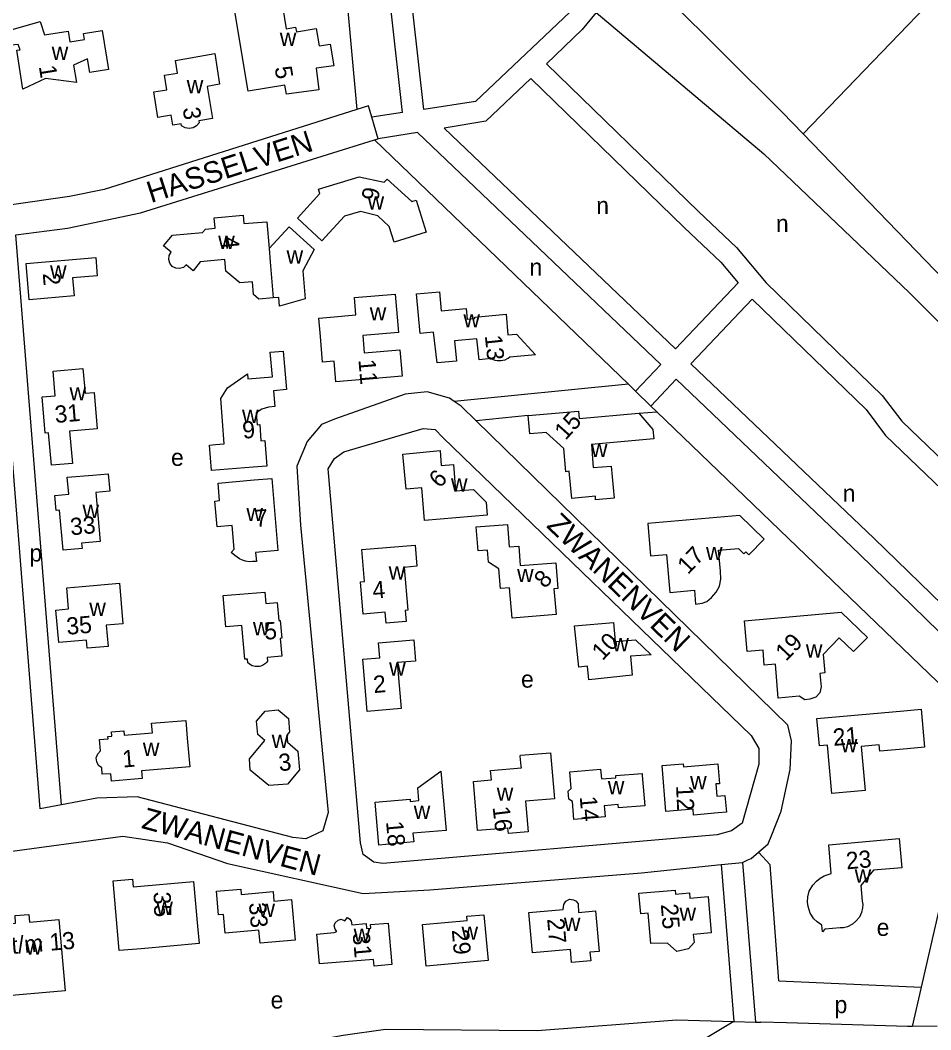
# Model space of a CAD drawing. Extents: x 162667 to 164645, y 379003 to 382150.
# Drawn here: x 163965.8 to 164178.4, y 381021.1 to 381256.8 of the extents above; entities that cross this region are included whole.
import ezdxf

# ---------------------------------------------------------------- set-up
doc = ezdxf.new("R2010")
doc.units = 0
for name, color, linetype in [('BLT_Basislijn', 7, 'Continuous'), ('BLT_Bebouwing', 7, 'Continuous'), ('BLT_Centroide', 7, 'Continuous'), ('BLT_Huisnummer', 7, 'Continuous'), ('BLT_Huisnummer_reeks', 7, 'Continuous'), ('BLT_Onderverdeling_panden', 7, 'Continuous'), ('BLT_Straatnaam', 7, 'Continuous'), ('BLT_Vlakafsluiter', 7, 'Continuous')]:
    doc.layers.add(name, color=color, linetype=linetype)

msp = doc.modelspace()

# ---------------------------------------------------------------- linework, layer by layer
at = {"layer": 'BLT_Basislijn'}
for p, q in [((164249.53, 381335.34), (164148.56, 381230.23)), ((164109.38, 381269.49), (164143.56, 381235.39)), ((164055.06, 381235.2), (164047.89, 381234.12)), ((164049.37, 381229.09), (164047.89, 381234.12)), ((164058.56, 381230.58), (164049.37, 381229.09)), ((164058.56, 381230.58), (164115.32, 381176.43)), ((164064.76, 381231.59), (164118.76, 381180.06)), ((164148.56, 381230.23), (164187.11, 381190.35)), ((164048.49, 381228.82), (164049.37, 381229.09)), ((164048.49, 381228.82), (164107.76, 381171.8)), ((164133.36, 381195.49), (164118.76, 381180.06)), ((164173.36, 381193.12), (164276.37, 381089.88)), ((164136.64, 381191.68), (164122.38, 381176.61)), ((164115.32, 381176.43), (164109.43, 381170.2)), ((164122.38, 381176.61), (164165.13, 381135.81)), ((164107.76, 381171.8), (164067.08, 381167.82)), ((164107.76, 381171.8), (164109.43, 381170.2)), ((164118.94, 381172.97), (164113.03, 381166.73)), ((164118.94, 381172.97), (164161.68, 381132.19)), ((164109.43, 381170.2), (164113.03, 381166.73)), ((164113.03, 381166.73), (164114.43, 381165.38)), ((164084.4, 381164.49), (164072.24, 381163.3)), ((164110.21, 381165.03), (164114.43, 381165.38)), ((164165.13, 381135.81), (164195.24, 381106.49)), ((164129.42, 381059.72), (164134.4, 381060.23)), ((164129.42, 381059.72), (164132.4, 381023.11)), ((164134.4, 381060.23), (164137.43, 381022.96)), ((164142.88, 381032.58), (164176.14, 381031.13)), ((164176.14, 381031.13), (164174.04, 381021.92)), ((164132.4, 381023.11), (164137.43, 381022.96)), ((164137.43, 381022.96), (164138.65, 381022.92)), ((164144.68, 381022.74), (164138.65, 381022.92)), ((164179.82, 381021.99), (164174.04, 381021.92))]:
    msp.add_line(p, q, dxfattribs=at)
for points in [[(164103.58, 381360.48), (164040.02, 381283.68), (164044.41, 381235.94)], [(164055.06, 381235.2), (164049.89, 381281.33), (164108.33, 381352.79)], [(164060, 381235.95), (164055.1, 381279.79), (164111.76, 381349.16)], [(164097.02, 381261.53), (164072.09, 381237.77), (164060, 381235.95)], [(164100.26, 381258.53), (164096.97, 381254.57), (164088.62, 381246.62)], [(164100.26, 381258.53), (164139.38, 381225.6), (164173.36, 381193.12)], [(164088.62, 381246.62), (164124.23, 381212.03), (164132.98, 381203.71), (164139.91, 381195.47), (164167.02, 381169.22), (164171.56, 381163.17), (164197.6, 381138.19)], [(164085, 381243.17), (164074.5, 381233.17), (164064.76, 381231.59)], [(164085, 381243.17), (164120.77, 381208.42), (164129.33, 381200.28), (164133.36, 381195.49)], [(164044.41, 381235.94), (163985.37, 381217.27), (163977.29, 381215.59), (163963.79, 381213.71)], [(164047.89, 381234.12), (164047.1, 381236.79), (164044.41, 381235.94)], [(164143.56, 381235.39), (164143.63, 381235.32), (164148.56, 381230.23)], [(163964.75, 381206.69), (163976.84, 381208.27), (163993.91, 381211.78), (164048.49, 381228.82)], [(163975.42, 381073.66), (163964.75, 381206.69)], [(163975.42, 381073.66), (163970.48, 381072.75), (163960.16, 381201.36)], [(164136.64, 381191.68), (164163.25, 381165.91), (164167.8, 381159.84), (164194.14, 381134.58)], [(164067.08, 381167.82), (164066, 381168.54), (164060.82, 381170.07), (164055.64, 381169.46), (164039.18, 381163.66), (164036.13, 381162.44), (164032.77, 381158.47), (164030.34, 381152.68), (164031.25, 381138.95), (164037.65, 381071.84), (164036.43, 381067.57), (164032.47, 381065.74), (164029.42, 381066.04), (163993.14, 381075.5), (163983.69, 381075.2), (163975.42, 381073.66)], [(164072.24, 381163.3), (164068.74, 381166.71), (164067.08, 381167.82)], [(164114.43, 381165.38), (164190.17, 381092.51), (164176.14, 381031.13)], [(164141.23, 381066.62), (164143.43, 381072.15), (164145.57, 381081.91), (164145.87, 381088.62), (164144.96, 381092.28), (164072.24, 381163.3)], [(164064.48, 381159.39), (164136.42, 381089.84), (164138.25, 381086.79), (164138.25, 381083.13), (164134.29, 381069.4), (164131.85, 381067.57), (164128.49, 381066.66), (164050.46, 381059.94), (164048.32, 381060.25), (164045.88, 381062.08), (164045.27, 381064.82), (164037.65, 381152.07), (164039.18, 381154.51), (164041.31, 381156.03), (164059.9, 381161.52), (164062.65, 381161.22), (164064.48, 381159.39)], [(164161.68, 381132.19), (164192.7, 381101.97), (164198.7, 381089.75), (164182.89, 381022.02)], [(163932.22, 381058.58), (163989.79, 381066.35), (164000.15, 381064.82), (164014.18, 381059.94), (164045.88, 381052.93), (164061.43, 381053.84), (164110.81, 381057.81), (164129.42, 381059.72)], [(164138.11, 381062.6), (164140.38, 381064.52), (164141.23, 381066.62)], [(164134.4, 381060.23), (164134.59, 381060.25), (164135.67, 381060.79)], [(164135.67, 381060.79), (164136.42, 381061.16), (164138.11, 381062.6)], [(164142.88, 381032.58), (164140.86, 381059.67), (164138.11, 381062.6)], [(163974.22, 381004.52), (164015.53, 381014.43), (164033.01, 381018.44), (164041.19, 381019.91), (164051.08, 381021.27), (164086.44, 381020.97), (164119.04, 381023.5), (164132.4, 381023.11)], [(164174.04, 381021.92), (164172.89, 381021.91), (164144.68, 381022.74)]]:
    msp.add_lwpolyline(points, dxfattribs=at)
at = {"layer": 'BLT_Bebouwing'}
msp.add_line((164012, 381148.73), (164020.45, 381149.47), dxfattribs=at)
for points in [[(164026.71, 381262.07), (164027.92, 381254.75), (164030.09, 381255.11), (164030.26, 381254.07), (164034.91, 381254.84), (164035.59, 381250.78), (164038.12, 381251.2), (164038.98, 381246.15), (164034.91, 381245.56), (164035.52, 381240.53), (164027.95, 381239.52), (164027.6, 381241.62), (164019, 381240.19), (164015.65, 381260.22), (164026.71, 381262.07)], [(163984.91, 381254.34), (163986.38, 381245.26), (163982.04, 381244.55), (163981.51, 381247.78), (163978.27, 381246.24), (163978.91, 381242.27), (163971.74, 381243.16), (163966.45, 381240.68), (163964.98, 381249.75), (163965.8, 381249.88), (163965.32, 381251.13), (163963.73, 381250.92), (163962.57, 381254.19), (163970.45, 381256.49), (163971.5, 381253.34), (163976.98, 381254.23), (163977.38, 381251.76), (163980.77, 381252.3), (163980.56, 381253.64), (163984.91, 381254.34)], [(164011.25, 381248.97), (164012.36, 381241.82), (164009.41, 381241.31), (164010.69, 381233.81), (164007.5, 381233.28), (164007.58, 381232.78), (164006.93, 381232.08), (164006.14, 381231.63), (164005.23, 381231.51), (164004.32, 381231.65), (164003.48, 381232.1), (164003.35, 381232.56), (164001.42, 381232.26), (164001.03, 381234.61), (163997.96, 381234.1), (163996.98, 381240.03), (164000, 381240.53), (163999.49, 381243.91), (164002.55, 381244.43), (164002.04, 381247.4), (164011.25, 381248.97)], [(164051.46, 381219.71), (164057.22, 381214.47), (164058.22, 381214.77), (164060.54, 381207.32), (164053.1, 381205), (164051.94, 381208.66), (164049.26, 381211.12), (164045.24, 381212.12), (164041.52, 381211.04), (164036.24, 381205.3), (164030.53, 381210.57), (164035.73, 381216.32), (164035.44, 381217.31), (164044.96, 381220.2), (164050.76, 381218.97), (164051.46, 381219.71)], [(163999.27, 381204.09), (164001.38, 381206.63), (164008.33, 381207.23), (164009.08, 381207.98), (164011.3, 381208.2), (164011.06, 381210.67), (164017.87, 381211.28), (164018.03, 381209.3), (164023.38, 381209.72), (164023.9, 381203.47)], [(164023.9, 381203.47), (164028.59, 381208.56), (164034.4, 381203.26), (164031.75, 381198.24), (164032.3, 381191.78), (164026.35, 381190.01), (164026.17, 381192.07), (164024.88, 381191.96)], [(164024.88, 381191.96), (164021.52, 381191.68), (164020.26, 381192.75), (164020, 381195.73), (164017.04, 381195.47), (164013.8, 381198.19), (164013.56, 381200.89), (164007.78, 381200.35), (164006.17, 381198.31), (164004.55, 381199.67), (164003.89, 381199.09), (164002.99, 381198.82), (164002.1, 381198.89), (164001.28, 381199.31), (164000.73, 381200.05), (164000.46, 381200.94), (164000.59, 381201.87), (164001.02, 381202.62), (163999.27, 381204.09)], [(163967.18, 381200), (163983.42, 381201.42), (163983.8, 381197.14), (163978.02, 381196.63), (163978.39, 381192.45), (163967.93, 381191.53), (163967.18, 381200)], [(164053.31, 381192.84), (164054.07, 381183.92), (164045.77, 381183.22), (164046.13, 381179.15), (164054.41, 381179.87), (164054.94, 381173.69), (164039.51, 381172.38), (164039.11, 381177.2), (164036.38, 381176.97), (164035.87, 381182.98), (164035.51, 381187.23), (164038.23, 381187.47), (164044.15, 381187.98), (164043.8, 381192.02), (164053.31, 381192.84)], [(164058.31, 381192.9), (164063.66, 381193.39), (164064.07, 381188.95), (164069.89, 381189.49), (164070.12, 381187), (164071.92, 381187.16), (164071.9, 381187.46), (164079.22, 381188.13), (164079.66, 381183.34), (164081.65, 381183.53), (164086.12, 381178.66), (164080.08, 381178.11), (164079.69, 381177.83), (164079.44, 381177.71), (164078.92, 381177.45), (164078.46, 381177.34), (164078.08, 381177.25), (164077.67, 381177.24), (164077.14, 381177.26), (164076.67, 381177.38), (164076.12, 381177.57), (164075.74, 381177.79), (164072.91, 381177.51), (164072.36, 381182.39), (164067.19, 381181.92), (164067.61, 381177.23), (164063.11, 381176.78), (164062.26, 381183.95), (164059.15, 381183.67), (164058.31, 381192.9)], [(164024.66, 381173.57), (164024.18, 381179.28), (164027.17, 381179.53), (164027.93, 381170.55), (164024.94, 381170.3)], [(163973.48, 381174.88), (163980.45, 381175.46), (163980.93, 381169.69), (163983.03, 381169.87), (163983.73, 381161.42), (163977.34, 381160.87), (163977.99, 381153.35), (163973.07, 381152.92), (163972.41, 381160.45), (163971.6, 381160.41), (163970.9, 381168.85), (163973.96, 381169.11), (163973.48, 381174.88)], [(164020.18, 381152.45), (164010.43, 381151.65), (164009.95, 381157.61), (164011.38, 381157.72), (164013.43, 381157.88), (164012.61, 381168.5), (164014.22, 381170.99), (164018.86, 381174.24)], [(164018.86, 381174.24), (164018.96, 381173.08), (164024.66, 381173.57)], [(164024.94, 381170.3), (164025.25, 381166.59), (164023.76, 381166.46), (164022.24, 381166.03), (164020.87, 381165.12), (164021.1, 381162.37), (164021.7, 381162.42), (164021.99, 381158.62), (164022.89, 381158.7), (164023.34, 381152.7), (164020.18, 381152.44)], [(164084.4, 381164.49), (164096.14, 381165.51), (164096.28, 381163.82), (164110.21, 381165.03)], [(164110.21, 381165.03), (164113.47, 381161.24), (164113.67, 381159.07), (164099.12, 381157.77), (164099.54, 381152.37), (164103.78, 381152.67), (164104.44, 381145.23), (164100.13, 381144.85), (164100.06, 381145.66), (164094.54, 381145.17), (164093.97, 381151.49), (164093.17, 381151.4), (164092.7, 381156.81), (164088.56, 381160.52), (164084.77, 381160.2), (164084.4, 381164.49)], [(164055.11, 381155.53), (164063.81, 381156.38), (164064.09, 381152.86), (164066.92, 381153.1), (164067.42, 381146.94), (164071.62, 381147.28), (164074.58, 381144.29), (164074.84, 381141.23), (164060.2, 381140.02), (164059.55, 381147.63), (164055.91, 381147.33), (164055.11, 381155.53)], [(163982.75, 381150.62), (163986.37, 381150.94), (163986.73, 381146.87), (163983.44, 381146.58), (163984.45, 381135.13), (163980.11, 381134.75), (163980.23, 381133.44), (163975.81, 381133.05), (163974.99, 381142.42), (163974.16, 381142.35), (163973.85, 381145.85), (163977.17, 381146.15)], [(163977.17, 381146.15), (163976.8, 381150.12), (163982.75, 381150.62)], [(164020.45, 381149.47), (164024.56, 381149.83), (164025.96, 381133.02), (164020.76, 381132.58), (164020.94, 381130.47), (164020.05, 381130.42), (164019.27, 381130.4), (164018.4, 381130.54), (164017.7, 381130.79), (164016.99, 381131.09), (164015.89, 381131.82), (164015.05, 381132.56), (164015.72, 381133.31), (164015.25, 381138.82), (164011.77, 381138.53), (164011.25, 381144.55), (164012.35, 381144.65), (164012, 381148.73)], [(164133.77, 381141.2), (164112.3, 381139.33), (164112.96, 381131.76), (164116.64, 381132.08), (164117.41, 381123.21), (164123.19, 381123.72), (164123.47, 381120.52), (164125.02, 381120.74), (164126.11, 381121.1), (164127.2, 381122.04), (164128.29, 381123.27), (164129.01, 381124.65), (164129.38, 381126.32), (164129.3, 381128.2), (164128.79, 381133.05), (164133.46, 381133.47), (164134.69, 381132.23), (164135.15, 381132.72), (164135.9, 381132.01), (164139.45, 381135.68), (164133.77, 381141.2)], [(164072.71, 381132.93), (164072.26, 381138.51), (164079.52, 381139.09)], [(164079.52, 381139.09), (164079.91, 381133.83), (164082.18, 381134), (164082.52, 381129.49), (164090.82, 381130.12), (164091.31, 381124.15), (164090.4, 381124.08), (164090.89, 381118.08), (164080.65, 381117.22), (164080.05, 381124.29), (164077.91, 381124.11), (164077.52, 381128.7), (164075.1, 381130.31), (164074.88, 381133.1), (164072.71, 381132.93)], [(164045.55, 381133.21), (164057.99, 381134.29), (164058.42, 381129.32), (164055.44, 381129.06), (164056.3, 381119.1), (164055.68, 381119.04), (164055.91, 381116.43), (164051.26, 381116.03), (164051.03, 381118.64), (164045.85, 381118.19), (164045.2, 381125.71), (164046.2, 381125.79), (164045.55, 381133.21)], [(163980.3, 381124.6), (163988.96, 381125.35), (163989.77, 381115.92), (163985.88, 381115.59), (163986.31, 381110.6), (163981.4, 381110.18), (163981.24, 381112.09), (163974.78, 381111.54), (163974.13, 381119.12), (163977.07, 381119.37), (163976.65, 381124.28), (163980.3, 381124.6)], [(164013.43, 381119.78), (164013.19, 381122.47), (164022.9, 381123.31), (164023.13, 381120.62), (164025.79, 381120.84), (164026.15, 381116.66), (164026.48, 381116.69), (164026.85, 381112.53), (164026.52, 381112.5), (164026.86, 381108.36), (164023.48, 381108.07), (164023.56, 381107.18), (164023.4, 381106.97), (164023.23, 381106.79), (164023.04, 381106.62), (164022.82, 381106.46), (164022.57, 381106.3), (164022.29, 381106.16), (164021.98, 381106.05), (164021.67, 381105.97), (164021.35, 381105.93), (164020.97, 381105.92), (164020.63, 381105.95), (164020.32, 381106.02), (164019.97, 381106.13), (164019.58, 381106.32), (164019.21, 381106.56), (164018.97, 381106.78), (164018.89, 381107.68), (164018.23, 381107.62), (164017.55, 381115.52), (164013.82, 381115.2), (164013.43, 381119.78)], [(164134.87, 381116.61), (164157.45, 381118.62), (164163.55, 381112.73), (164160.35, 381109.42), (164157, 381112.64), (164153.25, 381108.74), (164153.62, 381104.43), (164152.46, 381104.33), (164152.73, 381101.2), (164152.43, 381099.83), (164151.51, 381098.76), (164150.14, 381098.3), (164148.92, 381098.15), (164147.67, 381098.98), (164142.74, 381098.54), (164142.08, 381106.45), (164139.5, 381106.24), (164139.21, 381109.75), (164135.52, 381109.45), (164134.87, 381116.61)], [(164095.19, 381115.39), (164104.28, 381116.19), (164104.67, 381111.76), (164109.39, 381112.18), (164113.1, 381108.68), (164108.25, 381108.36), (164108.64, 381103.94), (164098.57, 381102.8), (164098.23, 381105.98), (164096.21, 381105.77), (164095.19, 381115.39)], [(164049.42, 381111.49), (164057.67, 381112.19), (164058.09, 381107.21), (164053.81, 381106.84), (164054.72, 381096.15), (164046.79, 381095.47), (164045.75, 381107.63), (164049.72, 381107.97), (164049.42, 381111.49)], [(164151.78, 381093.81), (164172.09, 381095.61), (164176.09, 381095.97), (164176.9, 381087.1), (164172.87, 381086.73), (164166.43, 381086.16), (164166.31, 381087.63), (164162.11, 381087.26), (164163.01, 381076.98), (164155.24, 381076.29), (164154.24, 381087.56), (164152.35, 381087.39), (164151.78, 381093.81)], [(164022.96, 381095.54), (164026.03, 381095.8), (164028.41, 381093.79), (164028.68, 381090.72), (164028.01, 381089.93), (164028.19, 381088.27), (164030.61, 381086.2), (164030.98, 381081.84), (164028.17, 381078.48), (164023.8, 381078.13), (164019.5, 381081.73), (164019.31, 381084.42), (164022.89, 381088.68), (164021.24, 381090.09), (164020.96, 381093.17), (164022.96, 381095.54)], [(163986.27, 381089.58), (163987.22, 381089.66), (163987.13, 381090.67), (163989.96, 381090.9), (163990.04, 381089.9), (163996.66, 381090.45), (163996.47, 381092.71), (164004.46, 381093.37), (164004.8, 381089.22), (164005.36, 381082.54), (163994.09, 381081.61), (163994.24, 381079.8), (163987.14, 381079.21), (163986.95, 381080.87), (163984.96, 381080.78), (163984.89, 381082.27), (163984.11, 381082.86), (163983.65, 381083.69), (163983.57, 381084.66), (163983.89, 381085.55), (163984.53, 381086.26), (163984.31, 381088.89), (163986.31, 381089.06), (163986.27, 381089.58)], [(164089.61, 381085.82), (164090.53, 381075.09), (164083.74, 381074.5), (164084.36, 381067.33), (164079.77, 381066.93), (164079.65, 381068.24), (164079.61, 381068.23), (164072.53, 381067.63), (164071.58, 381079.1), (164075.81, 381079.45), (164075.62, 381081.7), (164082.79, 381082.3), (164082.74, 381082.69), (164082.47, 381084.98), (164082.55, 381085.23), (164089.61, 381085.82)], [(164094.11, 381081.38), (164101.27, 381081.98), (164101.46, 381079.69), (164104.86, 381079.99), (164104.82, 381080.48), (164110.98, 381081), (164111.02, 381080.5), (164111.61, 381073.43), (164105.45, 381072.93), (164105.39, 381073.71), (164102.12, 381073.44), (164102.18, 381072.64), (164102.33, 381070.86), (164095.04, 381070.24), (164094.69, 381074.47), (164093.88, 381075), (164093.72, 381076.87), (164094.44, 381077.45), (164094.11, 381081.38)], [(164115.63, 381082.84), (164120.56, 381083.26), (164120.62, 381082.53), (164128.63, 381083.2), (164129.01, 381078.59), (164128.16, 381078.52), (164128.38, 381075.7), (164130.31, 381075.86), (164130.64, 381071.91), (164128.73, 381071.75), (164122.98, 381071.27), (164122.87, 381072.61), (164116.53, 381072.08), (164115.63, 381082.84)], [(164048.65, 381074.26), (164056.82, 381074.97), (164056.86, 381074.46), (164058.85, 381074.63), (164058.59, 381077.62), (164064.02, 381081.53), (164065.22, 381067.65), (164057.48, 381067.01), (164057.65, 381064.98), (164049.52, 381064.27), (164048.65, 381074.26)], [(164171.01, 381065.76), (164171.61, 381058.96), (164164.96, 381058.37), (164162.03, 381054.79), (164162.36, 381051.2), (164162.51, 381050.36), (164162.43, 381049.59), (164162.2, 381048.51), (164161.68, 381047.43), (164160.89, 381046.47), (164160.12, 381045.78), (164158.93, 381045.16), (164158.01, 381044.95), (164157.17, 381044.95), (164153.65, 381044.65), (164153.07, 381044.02), (164152.9, 381045.54), (164151.82, 381046.37), (164151.06, 381047.06), (164150.18, 381048.4), (164149.74, 381049.92), (164149.59, 381050.95), (164149.62, 381052.16), (164149.99, 381053.54), (164150.8, 381054.88), (164151.66, 381055.83), (164152.52, 381056.53), (164153.49, 381057.05), (164155.14, 381057.6), (164154.53, 381064.28), (164171.01, 381065.76)], [(163987.49, 381055.95), (163992.05, 381056.34), (163992.2, 381054.52), (164006.26, 381055.77), (164007.2, 381045.34), (164007.56, 381041.26), (163994.06, 381040.08), (163988.92, 381039.63), (163987.49, 381055.95)], [(164011.61, 381053.47), (164017.29, 381053.95), (164017.39, 381052.76), (164024.83, 381053.39), (164025.01, 381051.21), (164029.16, 381051.56), (164029.96, 381042.08), (164021.8, 381041.39), (164021.54, 381044.41), (164013.63, 381043.74), (164013.27, 381048.09), (164012.08, 381047.99), (164011.61, 381053.47)], [(164110.24, 381053.04), (164118.71, 381053.77), (164118.8, 381052.82), (164122.02, 381053.1), (164122.12, 381051.88), (164126.4, 381052.24), (164127.11, 381043.78), (164122.91, 381043.36), (164123.1, 381041.52), (164121.82, 381040.06), (164119.05, 381039.43), (164116.9, 381041.37), (164112.98, 381041.32), (164112.36, 381048.37), (164110.64, 381048.22), (164110.24, 381053.04)], [(164084.55, 381048.56), (164092.57, 381049.24), (164092.68, 381050.41), (164093.13, 381051.17), (164094.05, 381051.63), (164094.96, 381051.48), (164095.57, 381051.17), (164096.03, 381050.56), (164096.11, 381048.54), (164100.06, 381048.89), (164100.91, 381039.43), (164098.79, 381039.24), (164098.97, 381037.23), (164094.51, 381036.83), (164094.26, 381039.87), (164085.38, 381039.13), (164084.55, 381048.56)], [(163957.85, 381045.44), (163964.74, 381046.03), (163964.59, 381047.79), (163967.82, 381048.06), (163967.97, 381046.29), (163974.85, 381046.88), (163976.26, 381030.24), (163959.27, 381028.79), (163957.85, 381045.44)], [(164043.21, 381045.68), (164046.52, 381045.97), (164046.6, 381044.8), (164047.64, 381044.87), (164047.58, 381045.7), (164051.66, 381046.05), (164052.52, 381036.36), (164048.43, 381036.01), (164048.3, 381037.58), (164035.69, 381036.52), (164035.08, 381043.48), (164039.06, 381043.84), (164039.69, 381044.13), (164039.33, 381044.65), (164039.1, 381045.42), (164039.33, 381046.1), (164040.01, 381046.71), (164040.7, 381046.94), (164041.61, 381046.61), (164042.19, 381047.34), (164042.76, 381046.94), (164043.06, 381046.49), (164043.21, 381045.68)], [(164074.06, 381047.98), (164075.01, 381037.32), (164060.54, 381036.04), (164059.68, 381045.73), (164070.16, 381046.66), (164070.08, 381047.65), (164074.06, 381047.98)]]:
    msp.add_lwpolyline(points, dxfattribs=at)
at = {"layer": 'BLT_Onderverdeling_panden'}
msp.add_lwpolyline([(164023.9, 381203.47), (164024.17, 381200.36), (164024.88, 381191.96)], dxfattribs=at)
at = {"layer": 'BLT_Vlakafsluiter'}
msp.add_line((164132.4, 381023.11), (164121.1, 381016.3), dxfattribs=at)

# ---------------------------------------------------------------- texts
at = {"layer": 'BLT_Centroide'}
for s, p in [('w', (164026.4, 381250.78)), ('w', (163973.15, 381247.5)), ('w', (164004.67, 381239.72)), ('w', (164046.89, 381212.59)), ('n', (164100.27, 381211.51)), ('n', (164142.21, 381207.32)), ('w', (164012.02, 381203.38)), ('w', (164027.98, 381199.97)), ('w', (163972.77, 381196.47)), ('n', (164084.69, 381197.12)), ('w', (164047.4, 381186.7)), ('w', (164069.26, 381185.09)), ('w', (163977.31, 381168.03)), ('w', (164017.59, 381162.78)), ('w', (164099.03, 381154.81)), ('e', (164001.01, 381152.75)), ('w', (164066.36, 381146.77)), ('n', (164157.79, 381144.37)), ('w', (163980.34, 381140.61)), ('w', (164018.61, 381139.86)), ('p', (163967.95, 381130.44)), ('w', (164125.88, 381130.77)), ('w', (164051.81, 381126.23)), ('w', (164081.78, 381125.64)), ('w', (163981.93, 381117.75)), ('w', (164020.14, 381113.22)), ('w', (164104.02, 381109.5)), ('w', (164149.2, 381108.03)), ('w', (164051.92, 381103.8)), ('e', (164082.71, 381101)), ('w', (164024.52, 381086.92)), ('w', (164157.35, 381085.94)), ('w', (163994.44, 381085.06)), ('w', (164122.18, 381077.28)), ('w', (164077.04, 381074.59)), ('w', (164102.97, 381076.12)), ('w', (164057.67, 381070.38)), ('w', (164160.59, 381055.52)), ('w', (163997.57, 381047.97)), ('w', (164021.41, 381047.5)), ('w', (164119.7, 381046.59)), ('w', (164092.71, 381044.22)), ('w', (164043.64, 381041.69)), ('w', (164068.81, 381042.16)), ('e', (164165.73, 381043.06)), ('w', (163967.06, 381038.72)), ('e', (164024.26, 381026.12)), ('p', (164155.9, 381025.03))]:
    msp.add_text(s, height=4, dxfattribs=at).set_placement(p)
at = {"layer": 'BLT_Huisnummer'}
for s, rotation, p in [('1', 279.1087, (163970.14, 381245.98)), ('5', 279.5134, (164025.17, 381245.74)), ('3', 276.908, (164003.76, 381236.28)), ('6', 258.0179, (164046, 381218.13)), ('4', 274.829, (164012.77, 381206.18)), ('2', 275.0132, (163971.05, 381197.67)), ('13', 276.1147, (164074.25, 381183.12)), ('11', 274.8623, (164044.75, 381177.51)), ('31', 4.7488, (163974.01, 381162.77)), ('15', 48.111, (164093.11, 381158.58)), ('9', 4.6589, (164017.81, 381159.09)), ('6', 46.6452, (164063.71, 381147.39)), ('33', 5.0313, (163977.62, 381136.55)), ('7', 3.6637, (164020.76, 381138.51)), ('17', 45.9952, (164121.66, 381127.25)), ('8', 46.6452, (164088.26, 381123.97)), ('4', 4.9421, (164048.18, 381121.75)), ('35', 4.9311, (163976.75, 381113.33)), ('5', 4.901, (164022.91, 381112.16)), ('10', 46.6452, (164101.73, 381107.15)), ('19', 45.9952, (164144.57, 381107)), ('2', 4.885, (164048.36, 381099.73)), ('21', 5.0518, (164155.68, 381087.39)), ('1', 4.7096, (163989.79, 381082.35)), ('3', 4.6865, (164026.27, 381081.5)), ('12', 272.6452, (164118.9, 381078.12)), ('14', 274.799, (164096.41, 381075.55)), ('16', 276.7419, (164076.06, 381073.11)), ('18', 274.9611, (164051.2, 381069.72)), ('23', 5.128, (164158.73, 381058.58)), ('35', 271.8602, (163996.93, 381053.33)), ('33', 274.8132, (164019.18, 381050.73)), ('25', 275.0209, (164115.32, 381050.41)), ('27', 275.0245, (164088.8, 381047.05)), ('29', 275.0478, (164066.54, 381044.45)), ('31', 275.0237, (164043.38, 381043.72))]:
    msp.add_text(s, height=4, rotation=rotation, dxfattribs=at).set_placement(p)
at = {"layer": 'BLT_Huisnummer_reeks'}
msp.add_text('1 t/m 13', height=4, rotation=4.8657, dxfattribs=at).set_placement((163959.47, 381038.46))
at = {"layer": 'BLT_Straatnaam'}
for s, rotation, p in [('HASSELVEN', 17.8259, (163996.32, 381214.08)), ('ZWANENVEN', 316.017, (164088.44, 381138.61)), ('ZWANENVEN', 344.7629, (163993.89, 381068.28))]:
    msp.add_text(s, height=5, rotation=rotation, dxfattribs=at).set_placement(p)

doc.saveas('drawing.dxf')
